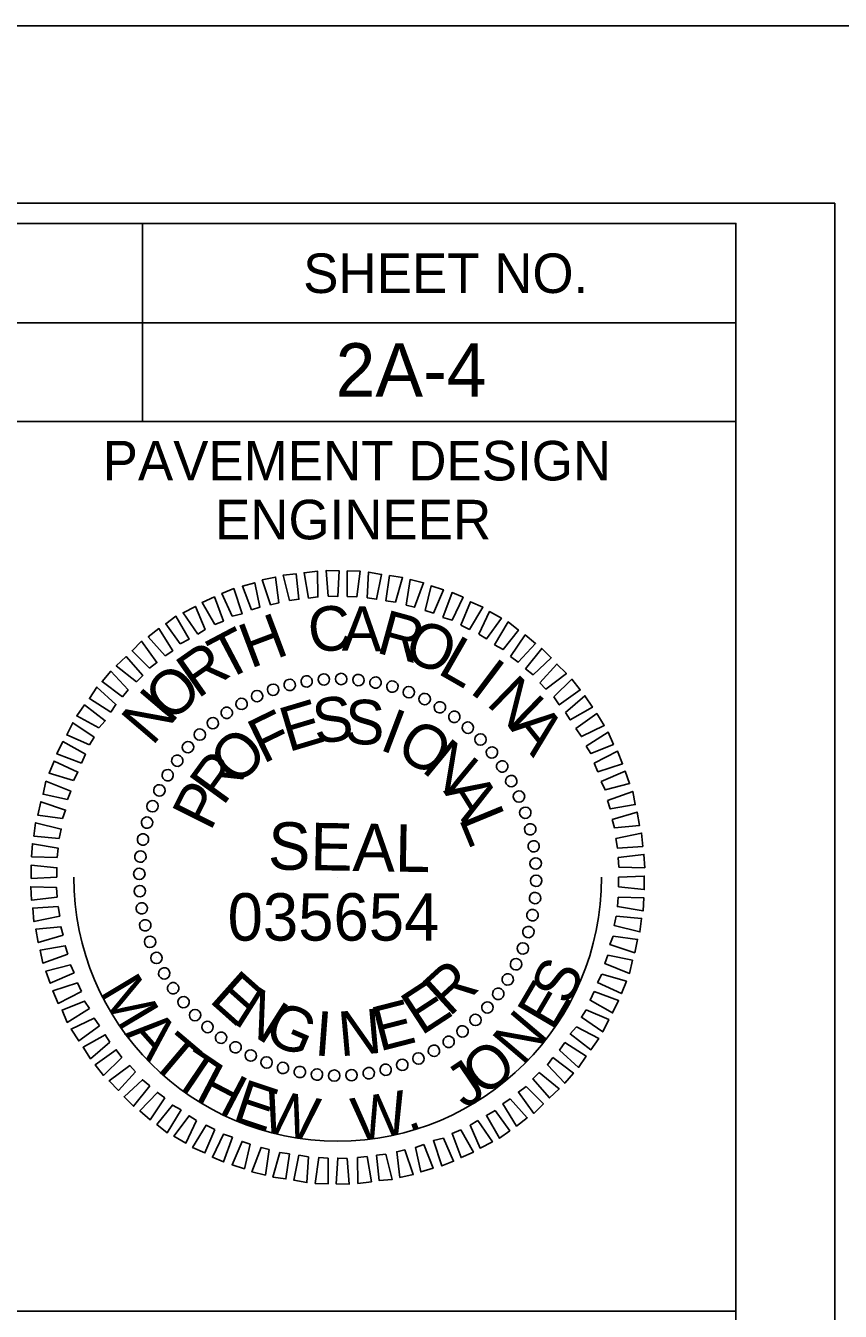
# Model space of a CAD drawing. Extents: x 957297 to 961629, y 830661 to 840840.
# Drawn here: x 960288 to 960391, y 836834.6 to 836997.1 of the extents above; entities that cross this region are included whole.
import ezdxf

# ---------------------------------------------------------------- set-up
doc = ezdxf.new("R2010")
doc.units = 0
for name, color, linetype in [('Scratch_Level_0', 7, 'Continuous'), ('Sheet Data Field CELL', 7, 'Continuous'), ('Sheet Plot Border Inside CELL', 7, 'Continuous'), ('Sheet Plot Border Outside CELL', 7, 'Continuous'), ('Sheet Professional Seal CELL', 7, 'Continuous'), ('Sheet Profile Grid Minor CELL', 7, 'Continuous'), ('Sheet Sticker Exception Certification CELL', 7, 'Continuous'), ('Sheet Typical CELL', 7, 'Continuous')]:
    doc.layers.add(name, color=color, linetype=linetype)

msp = doc.modelspace()

# ---------------------------------------------------------------- linework, layer by layer
at = {"layer": 'Scratch_Level_0'}
msp.add_arc((960327.47, 836889.47), 33.36, 180, 360, dxfattribs=at)
at = {"layer": 'Sheet Plot Border Inside CELL'}
msp.add_lwpolyline([(960390.3, 836974.7), (958723.8, 836974.7), (958723.8, 835919.6), (960390.3, 835919.6)], close=True, dxfattribs=at)
at = {"layer": 'Sheet Plot Border Outside CELL'}
msp.add_lwpolyline([(960394.8, 836997.15), (958710.8, 836997.15), (958710.8, 835897.15), (960394.8, 835897.15)], close=True, dxfattribs=at)
at = {"layer": 'Sheet Professional Seal CELL'}
for p, q in [((960325.72, 836914.52), (960325.72, 836914.52)), ((960327.92, 836914.57), (960327.92, 836914.57)), ((960330.12, 836914.42), (960330.12, 836914.42)), ((960319.27, 836913.22), (960319.27, 836913.22)), ((960321.37, 836913.82), (960321.37, 836913.82)), ((960323.57, 836914.22), (960323.57, 836914.22)), ((960332.27, 836914.07), (960332.27, 836914.07)), ((960334.37, 836913.62), (960334.37, 836913.62)), ((960336.47, 836912.92), (960336.47, 836912.92)), ((960315.32, 836911.42), (960315.32, 836911.42)), ((960317.27, 836912.42), (960317.27, 836912.42)), ((960338.47, 836912.02), (960338.47, 836912.02)), ((960313.42, 836910.27), (960313.42, 836910.27)), ((960340.42, 836911.02), (960340.42, 836911.02)), ((960342.22, 836909.77), (960342.22, 836909.77)), ((960311.67, 836909.02), (960311.67, 836909.02)), ((960343.97, 836908.42), (960343.97, 836908.42)), ((960310.02, 836907.52), (960310.02, 836907.52)), ((960345.52, 836906.92), (960345.52, 836906.92)), ((960308.52, 836905.97), (960308.52, 836905.97)), ((960347.02, 836905.27), (960347.02, 836905.27)), ((960307.17, 836904.22), (960307.17, 836904.22)), ((960348.27, 836903.52), (960348.27, 836903.52)), ((960305.92, 836902.42), (960305.92, 836902.42)), ((960349.42, 836901.62), (960349.42, 836901.62)), ((960304.92, 836900.47), (960304.92, 836900.47)), ((960304.02, 836898.47), (960304.02, 836898.47)), ((960350.42, 836899.67), (960350.42, 836899.67)), ((960351.22, 836897.67), (960351.22, 836897.67)), ((960303.32, 836896.37), (960303.32, 836896.37)), ((960351.82, 836895.57), (960351.82, 836895.57)), ((960302.87, 836894.27), (960302.87, 836894.27)), ((960352.22, 836893.37), (960352.22, 836893.37)), ((960302.52, 836892.12), (960302.52, 836892.12)), ((960352.52, 836891.22), (960352.52, 836891.22)), ((960302.37, 836889.92), (960302.37, 836889.92)), ((960327.47, 836889.47), (960327.47, 836889.47)), ((960352.57, 836889.02), (960352.57, 836889.02)), ((960302.42, 836887.72), (960302.42, 836887.72)), ((960352.42, 836886.82), (960352.42, 836886.82)), ((960302.72, 836885.57), (960302.72, 836885.57)), ((960352.07, 836884.67), (960352.07, 836884.67)), ((960303.12, 836883.37), (960303.12, 836883.37)), ((960351.62, 836882.57), (960351.62, 836882.57)), ((960303.72, 836881.27), (960303.72, 836881.27)), ((960350.92, 836880.47), (960350.92, 836880.47)), ((960304.52, 836879.27), (960304.52, 836879.27)), ((960305.52, 836877.32), (960305.52, 836877.32)), ((960350.02, 836878.47), (960350.02, 836878.47)), ((960306.67, 836875.42), (960306.67, 836875.42)), ((960349.02, 836876.52), (960349.02, 836876.52)), ((960347.77, 836874.72), (960347.77, 836874.72)), ((960307.92, 836873.67), (960307.92, 836873.67)), ((960346.42, 836872.97), (960346.42, 836872.97)), ((960309.42, 836872.02), (960309.42, 836872.02)), ((960310.97, 836870.52), (960310.97, 836870.52)), ((960344.92, 836871.42), (960344.92, 836871.42)), ((960312.72, 836869.17), (960312.72, 836869.17)), ((960343.27, 836869.92), (960343.27, 836869.92)), ((960314.52, 836867.92), (960314.52, 836867.92)), ((960339.62, 836867.52), (960339.62, 836867.52)), ((960341.52, 836868.67), (960341.52, 836868.67)), ((960316.47, 836866.92), (960316.47, 836866.92)), ((960318.47, 836866.02), (960318.47, 836866.02)), ((960335.67, 836865.72), (960335.67, 836865.72)), ((960337.67, 836866.52), (960337.67, 836866.52)), ((960320.57, 836865.32), (960320.57, 836865.32)), ((960322.67, 836864.87), (960322.67, 836864.87)), ((960324.82, 836864.52), (960324.82, 836864.52)), ((960327.02, 836864.37), (960327.02, 836864.37)), ((960329.22, 836864.42), (960329.22, 836864.42)), ((960331.37, 836864.72), (960331.37, 836864.72)), ((960333.57, 836865.12), (960333.57, 836865.12))]:
    msp.add_line(p, q, dxfattribs=at)
for points in [[(960318.97, 836923.92), (960317.92, 836927.07), (960319.62, 836927.42), (960320.02, 836924.17)], [(960321.37, 836924.47), (960320.57, 836927.67), (960322.22, 836927.82), (960322.57, 836924.62)], [(960323.77, 836924.77), (960323.22, 836927.97), (960324.92, 836928.17), (960324.97, 836924.92)], [(960326.27, 836925.02), (960326.02, 836928.27), (960327.67, 836928.22), (960327.47, 836924.97)], [(960328.67, 836924.97), (960328.67, 836928.22), (960330.32, 836928.17), (960329.87, 836924.92)], [(960331.17, 836924.82), (960331.37, 836928.07), (960333.02, 836927.77), (960332.37, 836924.62)], [(960333.57, 836924.42), (960334.02, 836927.62), (960335.67, 836927.37), (960334.77, 836924.27)], [(960314.12, 836922.47), (960312.82, 836925.37), (960314.32, 836925.97), (960315.37, 836922.77)], [(960316.57, 836923.27), (960315.42, 836926.27), (960316.97, 836926.72), (960317.62, 836923.62)], [(960336.12, 836923.87), (960336.62, 836927.12), (960338.32, 836926.72), (960337.17, 836923.62)], [(960338.52, 836923.22), (960339.27, 836926.32), (960340.82, 836925.82), (960339.57, 836922.87)], [(960311.92, 836921.42), (960310.32, 836924.22), (960311.87, 836924.92), (960313.02, 836921.87)], [(960340.77, 836922.32), (960341.92, 836925.47), (960343.32, 836924.87), (960341.92, 836921.97)], [(960343.02, 836921.37), (960344.27, 836924.32), (960345.82, 836923.62), (960344.12, 836920.82)], [(960309.77, 836920.22), (960307.92, 836922.92), (960309.47, 836923.72), (960310.72, 836920.82)], [(960345.32, 836920.22), (960346.67, 836923.07), (960348.17, 836922.22), (960346.27, 836919.62)], [(960305.67, 836917.47), (960303.52, 836919.87), (960304.87, 836920.92), (960306.62, 836918.12)], [(960307.57, 836918.97), (960305.72, 836921.52), (960307.02, 836922.47), (960308.67, 836919.57)], [(960347.27, 836918.87), (960349.02, 836921.77), (960350.32, 836920.72), (960348.37, 836918.27)], [(960303.67, 836915.92), (960301.47, 836918.12), (960302.67, 836919.32), (960304.62, 836916.62)], [(960349.32, 836917.37), (960351.17, 836920.12), (960352.47, 836919.02), (960350.27, 836916.67)], [(960351.22, 836915.82), (960353.27, 836918.42), (960354.47, 836917.22), (960352.17, 836915.07)], [(960302.02, 836914.17), (960299.47, 836916.22), (960300.72, 836917.37), (960302.82, 836914.97)], [(960353.02, 836914.07), (960355.17, 836916.42), (960356.37, 836915.22), (960353.77, 836913.27)], [(960300.27, 836912.27), (960297.67, 836914.22), (960298.77, 836915.52), (960300.97, 836913.17)], [(960354.77, 836912.27), (960357.07, 836914.52), (960358.12, 836913.17), (960355.47, 836911.27)], [(960298.77, 836910.37), (960296.07, 836912.07), (960297.02, 836913.52), (960299.42, 836911.32)], [(960297.27, 836908.37), (960294.47, 836909.87), (960295.47, 836911.27), (960298.07, 836909.27)], [(960356.27, 836910.32), (960358.72, 836912.42), (960359.67, 836910.97), (960356.87, 836909.37)], [(960357.57, 836908.27), (960360.22, 836910.17), (960361.17, 836908.67), (960358.27, 836907.27)], [(960296.07, 836906.22), (960293.22, 836907.47), (960293.97, 836909.02), (960296.67, 836907.17)], [(960295.07, 836903.92), (960291.97, 836905.07), (960292.72, 836906.62), (960295.57, 836905.02)], [(960358.87, 836906.07), (960361.67, 836907.82), (960362.32, 836906.27), (960359.47, 836905.12)], [(960359.87, 836903.92), (960362.82, 836905.42), (960363.47, 836903.82), (960360.37, 836902.82)], [(960294.07, 836901.72), (960290.97, 836902.62), (960291.62, 836904.17), (960294.62, 836902.77)], [(960293.32, 836899.32), (960290.22, 836899.97), (960290.57, 836901.62), (960293.72, 836900.37)], [(960360.77, 836901.57), (960363.82, 836902.87), (960364.37, 836901.32), (960361.27, 836900.52)], [(960361.57, 836899.17), (960364.77, 836900.32), (960365.07, 836898.67), (960361.92, 836898.12)], [(960292.67, 836896.92), (960289.57, 836897.32), (960289.92, 836899.02), (960293.07, 836897.97)], [(960362.17, 836896.77), (960365.32, 836897.72), (960365.62, 836896.02), (960362.47, 836895.72)], [(960292.27, 836894.37), (960289.07, 836894.67), (960289.27, 836896.37), (960292.52, 836895.57)], [(960362.62, 836894.37), (960365.87, 836895.07), (960366.02, 836893.37), (960362.82, 836893.17)], [(960292.02, 836891.97), (960288.77, 836892.07), (960288.87, 836893.72), (960292.12, 836893.17)], [(960362.92, 836891.97), (960366.17, 836892.37), (960366.27, 836890.67), (960363.02, 836890.77)], [(960291.97, 836889.47), (960288.72, 836889.32), (960288.72, 836891.02), (960291.97, 836890.67)], [(960362.97, 836889.47), (960366.22, 836889.62), (960366.22, 836887.92), (960362.97, 836888.27)], [(960292.02, 836886.97), (960288.77, 836886.57), (960288.67, 836888.27), (960291.92, 836888.17)], [(960362.92, 836886.97), (960366.17, 836886.87), (960366.07, 836885.22), (960362.82, 836885.77)], [(960292.32, 836884.57), (960289.07, 836883.87), (960288.92, 836885.57), (960292.12, 836885.77)], [(960362.67, 836884.57), (960365.87, 836884.27), (960365.67, 836882.57), (960362.42, 836883.37)], [(960292.77, 836882.17), (960289.62, 836881.22), (960289.32, 836882.92), (960292.47, 836883.22)], [(960362.27, 836882.02), (960365.37, 836881.62), (960365.02, 836879.92), (960361.87, 836880.97)], [(960293.37, 836879.77), (960290.17, 836878.62), (960289.87, 836880.27), (960293.02, 836880.82)], [(960361.62, 836879.62), (960364.72, 836878.97), (960364.37, 836877.32), (960361.22, 836878.57)], [(960294.17, 836877.37), (960291.12, 836876.07), (960290.57, 836877.62), (960293.67, 836878.42)], [(960360.87, 836877.22), (960363.97, 836876.32), (960363.32, 836874.77), (960360.32, 836876.17)], [(960295.07, 836875.02), (960292.12, 836873.52), (960291.47, 836875.12), (960294.57, 836876.12)], [(960296.07, 836872.87), (960293.27, 836871.12), (960292.62, 836872.67), (960295.47, 836873.82)], [(960359.87, 836875.02), (960362.97, 836873.87), (960362.22, 836872.32), (960359.37, 836873.92)], [(960358.87, 836872.72), (960361.72, 836871.47), (960360.97, 836869.92), (960358.27, 836871.77)], [(960297.37, 836870.67), (960294.72, 836868.77), (960293.77, 836870.27), (960296.67, 836871.67)], [(960357.67, 836870.57), (960360.47, 836869.07), (960359.47, 836867.67), (960356.87, 836869.67)], [(960298.67, 836868.62), (960296.22, 836866.52), (960295.27, 836867.97), (960298.07, 836869.57)], [(960300.17, 836866.67), (960297.87, 836864.42), (960296.82, 836865.77), (960299.47, 836867.67)], [(960356.17, 836868.57), (960358.87, 836866.87), (960357.92, 836865.42), (960355.52, 836867.62)], [(960301.92, 836864.87), (960299.77, 836862.52), (960298.57, 836863.72), (960301.17, 836865.67)], [(960354.67, 836866.67), (960357.27, 836864.72), (960356.17, 836863.42), (960353.97, 836865.77)], [(960352.92, 836864.77), (960355.47, 836862.72), (960354.22, 836861.57), (960352.12, 836863.97)], [(960303.72, 836863.12), (960301.67, 836860.52), (960300.47, 836861.72), (960302.77, 836863.87)], [(960351.27, 836863.02), (960353.47, 836860.82), (960352.27, 836859.62), (960350.32, 836862.32)], [(960305.62, 836861.57), (960303.77, 836858.82), (960302.47, 836859.92), (960304.67, 836862.27)], [(960349.27, 836861.47), (960351.42, 836859.07), (960350.07, 836858.02), (960348.32, 836860.82)], [(960307.67, 836860.07), (960305.92, 836857.17), (960304.62, 836858.22), (960306.57, 836860.67)], [(960309.62, 836858.72), (960308.27, 836855.87), (960306.77, 836856.72), (960308.67, 836859.32)], [(960347.37, 836859.97), (960349.22, 836857.42), (960347.92, 836856.47), (960346.27, 836859.37)], [(960311.92, 836857.57), (960310.67, 836854.62), (960309.12, 836855.32), (960310.82, 836858.12)], [(960343.02, 836857.52), (960344.62, 836854.72), (960343.07, 836854.02), (960341.92, 836857.07)], [(960345.17, 836858.72), (960347.02, 836856.02), (960345.47, 836855.22), (960344.22, 836858.12)], [(960314.17, 836856.62), (960313.02, 836853.47), (960311.62, 836854.07), (960313.02, 836856.97)], [(960316.42, 836855.72), (960315.67, 836852.62), (960314.12, 836853.12), (960315.37, 836856.07)], [(960340.82, 836856.47), (960342.12, 836853.57), (960340.62, 836852.97), (960339.57, 836856.17)], [(960318.82, 836855.07), (960318.32, 836851.82), (960316.62, 836852.22), (960317.77, 836855.32)], [(960321.37, 836854.52), (960320.92, 836851.32), (960319.27, 836851.57), (960320.17, 836854.67)], [(960323.77, 836854.12), (960323.57, 836850.87), (960321.92, 836851.17), (960322.57, 836854.32)], [(960333.57, 836854.47), (960334.37, 836851.27), (960332.72, 836851.12), (960332.37, 836854.32)], [(960335.97, 836855.02), (960337.02, 836851.87), (960335.32, 836851.52), (960334.92, 836854.77)], [(960338.37, 836855.67), (960339.52, 836852.67), (960337.97, 836852.22), (960337.32, 836855.32)], [(960326.27, 836853.97), (960326.27, 836850.72), (960324.62, 836850.77), (960325.07, 836854.02)], [(960328.67, 836853.92), (960328.92, 836850.67), (960327.27, 836850.72), (960327.47, 836853.97)], [(960331.17, 836854.17), (960331.72, 836850.97), (960330.02, 836850.77), (960329.97, 836854.02)]]:
    msp.add_lwpolyline(points, close=True, dxfattribs=at)
for centre, major_axis in [((960321.4, 836913.8), (-0.174, 0.699)), ((960323.54, 836914.24), (-0.113, 0.711)), ((960325.72, 836914.49), (-0.05, 0.718)), ((960327.9, 836914.54), (0.013, 0.72)), ((960330.09, 836914.41), (0.075, 0.716)), ((960332.25, 836914.09), (0.137, 0.707)), ((960334.38, 836913.58), (0.198, 0.692)), ((960317.27, 836912.38), (-0.293, 0.658)), ((960319.3, 836913.18), (-0.234, 0.681)), ((960336.45, 836912.88), (0.258, 0.672)), ((960338.46, 836912.01), (0.316, 0.647)), ((960315.31, 836911.4), (-0.349, 0.63)), ((960340.38, 836910.96), (0.371, 0.617)), ((960311.68, 836908.96), (-0.453, 0.56)), ((960313.44, 836910.26), (-0.403, 0.597)), ((960342.21, 836909.76), (0.423, 0.582)), ((960310.04, 836907.51), (-0.5, 0.518)), ((960343.92, 836908.39), (0.472, 0.543)), ((960308.54, 836905.92), (-0.543, 0.472)), ((960345.51, 836906.89), (0.518, 0.5)), ((960307.18, 836904.21), (-0.582, 0.423)), ((960346.96, 836905.25), (0.56, 0.453)), ((960305.97, 836902.38), (-0.617, 0.371)), ((960348.26, 836903.49), (0.597, 0.403)), ((960349.4, 836901.63), (0.63, 0.349)), ((960304.92, 836900.46), (-0.647, 0.316)), ((960350.38, 836899.67), (0.658, 0.293)), ((960304.05, 836898.45), (-0.672, 0.258)), ((960351.18, 836897.63), (0.681, 0.234)), ((960303.36, 836896.38), (-0.692, 0.198)), ((960302.85, 836894.25), (-0.707, 0.137)), ((960351.8, 836895.53), (0.699, 0.174)), ((960352.24, 836893.39), (0.711, 0.113)), ((960302.52, 836892.09), (-0.716, 0.075)), ((960352.49, 836891.22), (0.718, 0.05)), ((960302.39, 836889.9), (-0.72, 0.013)), ((960302.45, 836887.72), (-0.718, -0.05)), ((960352.54, 836889.03), (0.72, -0.013)), ((960352.41, 836886.85), (0.716, -0.075)), ((960302.69, 836885.54), (-0.711, -0.113)), ((960352.09, 836884.68), (0.707, -0.137)), ((960303.13, 836883.4), (-0.699, -0.174)), ((960303.75, 836881.3), (-0.681, -0.234)), ((960351.57, 836882.55), (0.692, -0.198)), ((960350.88, 836880.48), (0.672, -0.258)), ((960304.55, 836879.27), (-0.658, -0.293)), ((960350.01, 836878.47), (0.647, -0.316)), ((960305.53, 836877.31), (-0.63, -0.349)), ((960348.96, 836876.55), (0.617, -0.371)), ((960306.67, 836875.44), (-0.597, -0.403)), ((960347.76, 836874.73), (0.582, -0.423)), ((960307.98, 836873.68), (-0.56, -0.453)), ((960346.39, 836873.01), (0.543, -0.472)), ((960309.43, 836872.04), (-0.518, -0.5)), ((960344.89, 836871.43), (0.5, -0.518)), ((960311.01, 836870.54), (-0.472, -0.543)), ((960343.25, 836869.98), (0.453, -0.56)), ((960312.72, 836869.18), (-0.423, -0.582)), ((960341.49, 836868.67), (0.403, -0.597)), ((960314.55, 836867.97), (-0.371, -0.617)), ((960316.47, 836866.93), (-0.316, -0.647)), ((960337.67, 836866.56), (0.293, -0.658)), ((960339.63, 836867.53), (0.349, -0.63)), ((960318.48, 836866.05), (-0.258, -0.672)), ((960320.55, 836865.36), (-0.198, -0.692)), ((960322.68, 836864.85), (-0.137, -0.707)), ((960333.53, 836865.13), (0.174, -0.699)), ((960335.63, 836865.75), (0.234, -0.681)), ((960324.84, 836864.52), (-0.075, -0.716)), ((960327.03, 836864.39), (-0.013, -0.72)), ((960329.22, 836864.45), (0.05, -0.718)), ((960331.39, 836864.7), (0.113, -0.711))]:
    msp.add_ellipse(centre, major_axis=major_axis, ratio=0.999708, dxfattribs=at)
at = {"layer": 'Sheet Sticker Exception Certification CELL'}
msp.add_line((960177.75, 836834.6), (960377.79, 836834.6), dxfattribs=at)
at = {"layer": 'Sheet Typical CELL'}
for p, q in [((960302.8, 836972.1), (960302.8, 836947.1)), ((960177.75, 836959.6), (960377.8, 836959.6))]:
    msp.add_line(p, q, dxfattribs=at)
for points in [[(960377.8, 836972.15), (958877.8, 836972.15), (958877.8, 835922.15), (960377.8, 835922.15)], [(960177.75, 836972.15), (960377.8, 836972.15), (960377.8, 836947.1), (960177.75, 836947.1)], [(960277.8, 836947.1), (960377.8, 836947.1), (960377.8, 836834.6), (960277.8, 836834.6)]]:
    msp.add_lwpolyline(points, close=True, dxfattribs=at)

# ---------------------------------------------------------------- texts
at = {"layer": 'Sheet Data Field CELL'}
msp.add_text('2A-4', height=6.75, dxfattribs=at).set_placement((960327.21, 836950.25))
at = {"layer": 'Sheet Professional Seal CELL'}
for s, height, rotation, p in [('H', 5.64, 20.6195, (960316.42, 836915.82)), ('C', 5.64, 6.2199, (960324.02, 836917.82)), ('A', 5.64, 359.0203, (960327.97, 836918.12)), ('R', 5.64, 344.6211, (960332.17, 836917.92)), ('T', 5.64, 27.8198, (960313.17, 836914.17)), ('O', 5.64, 337.4212, (960335.52, 836917.17)), ('L', 5.64, 330.2209, (960339.92, 836915.32)), ('R', 5.64, 35.0205, (960309.77, 836911.97)), ('I', 5.64, 323.0201, (960343.97, 836912.92)), ('O', 5.64, 42.2217, (960306.32, 836908.87)), ('N', 5.64, 315.8189, (960346.12, 836911.37)), ('N', 5.64, 49.4235, (960304.02, 836905.97)), ('E', 5.64, 16.6111, (960321.22, 836905.27)), ('S', 5.64, 7.2556, (960324.67, 836906.32)), ('S', 5.64, 357.9004, (960328.27, 836906.37)), ('F', 5.64, 25.967, (960318.02, 836903.77)), ('I', 5.64, 339.1896, (960332.57, 836905.67)), ('A', 5.64, 308.6172, (960349.07, 836908.42)), ('O', 5.64, 329.8335, (960334.57, 836904.97)), ('O', 5.64, 44.6812, (960314.72, 836900.82)), ('N', 5.64, 320.4766, (960337.92, 836902.97)), ('R', 5.64, 54.0397, (960312.97, 836898.37)), ('P', 5.64, 63.3989, (960311.37, 836895.17)), ('A', 5.64, 301.7603, (960340.77, 836900.37)), ('L', 5.64, 292.4008, (960342.72, 836896.92)), ('SEAL', 5.998, 359, (960318.62, 836890.47)), ('E', 5.64, 318.2769, (960311.07, 836873.82)), ('R', 5.64, 42.4814, (960341.57, 836871.72)), ('N', 5.64, 327.634, (960314.07, 836871.12)), ('E', 5.64, 33.1241, (960338.02, 836869.37)), ('E', 5.64, 14.4118, (960332.72, 836867.42)), ('G', 5.64, 336.9902, (960317.87, 836868.87)), ('I', 5.64, 355.7012, (960324.42, 836866.97)), ('N', 5.64, 5.0564, (960327.77, 836866.82))]:
    msp.add_text(s, height=height, rotation=rotation, dxfattribs=at).set_placement(p)
at = {"layer": 'Sheet Profile Grid Minor CELL'}
msp.add_text('035654', height=5.998, dxfattribs=at).set_placement((960313.55, 836881.46))
for s, rotation, p in [('S', 66.1201, (960356.72, 836873.12)), ('M', 300.9117, (960297.24, 836874.99)), ('E', 59.5371, (960354.65, 836869.87)), ('N', 49.6054, (960350.86, 836865.48)), ('A', 311.5876, (960300.45, 836869.65)), ('T', 319.7734, (960303.55, 836866)), ('T', 326.0702, (960306.26, 836863.52)), ('O', 38.9008, (960346, 836861.55)), ('H', 332.3669, (960309.24, 836861.35)), ('J', 34.0323, (960343.56, 836860.08)), ('E', 341.6117, (960313.99, 836858.79)), ('W', 348.1947, (960317.6, 836857.44)), ('W', 9.2459, (960329.76, 836856.04)), ('.', 20.852, (960336.44, 836857.18))]:
    msp.add_text(s, height=5.5, rotation=rotation, dxfattribs=at).set_placement(p)
at = {"layer": 'Sheet Typical CELL'}
for s, height, p in [('SHEET NO.', 5, (960323.1, 836963.35)), ('PAVEMENT DESIGN', 5.0001, (960297.75, 836939.65)), ('ENGINEER', 5, (960311.95, 836932.2))]:
    msp.add_text(s, height=height, dxfattribs=at).set_placement(p)

doc.saveas('drawing.dxf')
